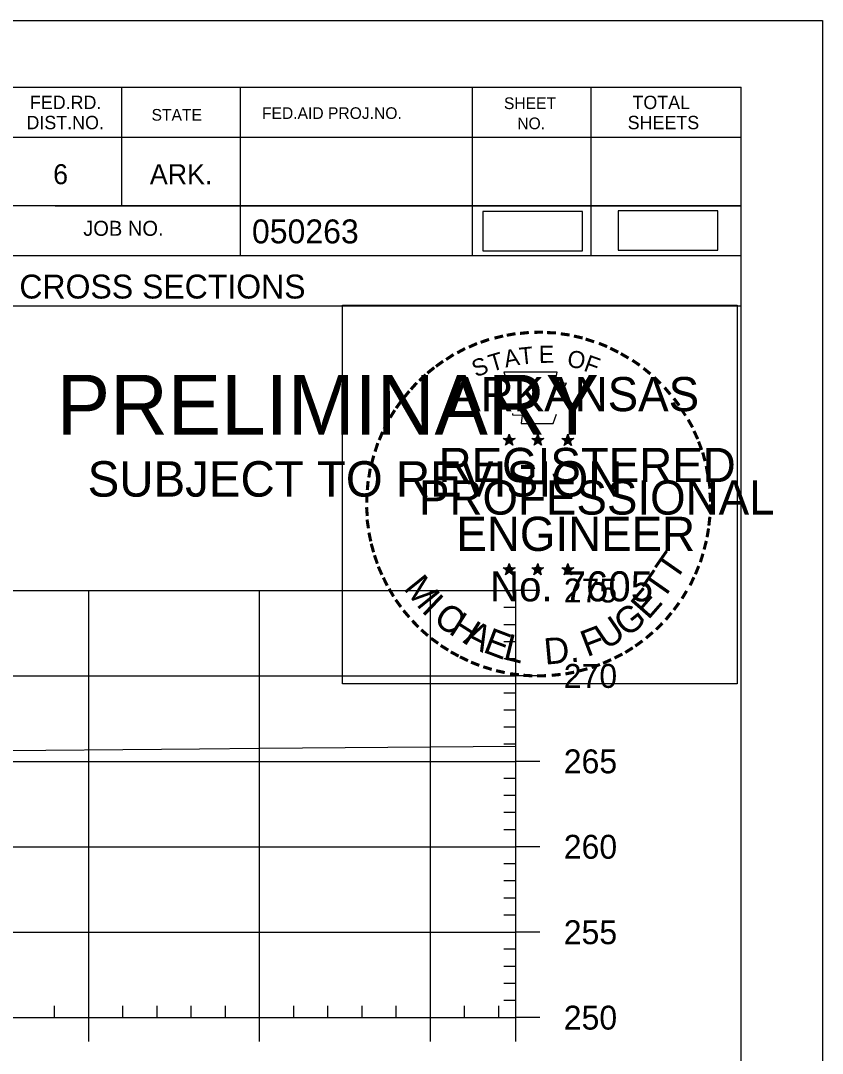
# Model space of a CAD drawing. Extents: x 1365647 to 1367999, y 387113 to 400173.
# Drawn here: x 1366010.1 to 1366057, y 394565.8 to 394626.2 of the extents above; entities that cross this region are included whole.
import ezdxf

# ---------------------------------------------------------------- set-up
doc = ezdxf.new("R2010")
doc.units = 0
for name, color, linetype in [('R_Axis', 7, 'Continuous'), ('R_Axis Annot', 7, 'Continuous'), ('R_Border', 7, 'Continuous'), ('R_Border PE', 7, 'Continuous'), ('R_Border Prem', 7, 'Continuous'), ('R_Detour', 7, 'Continuous'), ('R_Exist Surface', 7, 'Continuous'), ('R_Grid', 7, 'Continuous'), ('R_No Plot', 7, 'Continuous')]:
    doc.layers.add(name, color=color, linetype=linetype)

msp = doc.modelspace()

# ---------------------------------------------------------------- linework, layer by layer
at = {"layer": 'R_Axis'}
for p, q in [((1366039.095, 394567.871), (1366039.095, 394592.871)), ((1366040.495, 394592.871), (1366039.095, 394592.871)), ((1366039.095, 394591.871), (1366038.395, 394591.871)), ((1366039.095, 394590.871), (1366038.395, 394590.871)), ((1366039.095, 394589.871), (1366038.395, 394589.871)), ((1366039.095, 394588.871), (1366038.395, 394588.871)), ((1366040.495, 394587.871), (1366039.095, 394587.871)), ((1366039.095, 394586.871), (1366038.395, 394586.871)), ((1366039.095, 394585.871), (1366038.395, 394585.871)), ((1366039.095, 394584.871), (1366038.395, 394584.871)), ((1366039.095, 394583.871), (1366038.395, 394583.871)), ((1366040.495, 394582.871), (1366039.095, 394582.871)), ((1366039.095, 394581.871), (1366038.395, 394581.871)), ((1366039.095, 394580.871), (1366038.395, 394580.871)), ((1366039.095, 394579.871), (1366038.395, 394579.871)), ((1366039.095, 394578.871), (1366038.395, 394578.871)), ((1366040.495, 394577.871), (1366039.095, 394577.871)), ((1366039.095, 394576.871), (1366038.395, 394576.871)), ((1366039.095, 394575.871), (1366038.395, 394575.871)), ((1366039.095, 394574.871), (1366038.395, 394574.871)), ((1366039.095, 394573.871), (1366038.395, 394573.871)), ((1366040.495, 394572.871), (1366039.095, 394572.871)), ((1366039.095, 394571.871), (1366038.395, 394571.871)), ((1366039.095, 394570.871), (1366038.395, 394570.871)), ((1366039.095, 394569.871), (1366038.395, 394569.871)), ((1366012.095, 394567.871), (1366012.095, 394568.571)), ((1366016.095, 394567.871), (1366016.095, 394568.571)), ((1366018.095, 394567.871), (1366018.095, 394568.571)), ((1366020.095, 394567.871), (1366020.095, 394568.571)), ((1366022.095, 394567.871), (1366022.095, 394568.571)), ((1366026.095, 394567.871), (1366026.095, 394568.571)), ((1366028.095, 394567.871), (1366028.095, 394568.571)), ((1366030.095, 394567.871), (1366030.095, 394568.571)), ((1366032.095, 394567.871), (1366032.095, 394568.571)), ((1366036.095, 394567.871), (1366036.095, 394568.571)), ((1366038.095, 394567.871), (1366038.095, 394568.571)), ((1366039.095, 394568.871), (1366038.395, 394568.871)), ((1365749.095, 394567.871), (1366039.095, 394567.871)), ((1366014.095, 394566.471), (1366014.095, 394567.871)), ((1366024.095, 394566.471), (1366024.095, 394567.871)), ((1366034.095, 394566.471), (1366034.095, 394567.871)), ((1366039.095, 394566.471), (1366039.095, 394567.871)), ((1366040.495, 394567.871), (1366039.095, 394567.871))]:
    msp.add_line(p, q, dxfattribs=at)
at = {"layer": 'R_Border'}
for p, q in [((1365736.095, 394622.331), (1366052.275, 394622.331)), ((1366016.015, 394622.331), (1366016.015, 394615.391)), ((1366022.955, 394622.331), (1366022.955, 394612.451)), ((1366036.535, 394622.331), (1366036.535, 394612.451)), ((1366043.475, 394622.331), (1366043.475, 394612.451)), ((1366052.275, 394416.871), (1366052.275, 394622.331)), ((1366052.275, 394619.391), (1366009.175, 394619.391)), ((1366052.275, 394619.411), (1366052.275, 394619.411)), ((1366052.275, 394615.391), (1366009.175, 394615.391)), ((1366012.135, 394615.391), (1366052.275, 394615.391)), ((1366052.275, 394612.451), (1365970.015, 394612.451)), ((1366009.175, 394609.531), (1366052.275, 394609.531))]:
    msp.add_line(p, q, dxfattribs=at)
at = {"layer": 'R_Border PE'}
for p, q in [((1366038.356, 394601.777), (1366038.705, 394601.666)), ((1366038.356, 394601.777), (1366038.609, 394601.732)), ((1366038.356, 394601.777), (1366038.593, 394601.655)), ((1366038.705, 394602.031), (1366038.664, 394601.779)), ((1366038.705, 394601.666), (1366038.705, 394602.031)), ((1366038.705, 394602.031), (1366038.754, 394601.781)), ((1366039.052, 394601.777), (1366038.705, 394601.666)), ((1366039.052, 394601.777), (1366038.766, 394601.728)), ((1366039.052, 394601.777), (1366038.848, 394601.675)), ((1366040.026, 394601.777), (1366040.375, 394601.666)), ((1366040.026, 394601.777), (1366040.279, 394601.732)), ((1366040.026, 394601.777), (1366040.263, 394601.655)), ((1366040.375, 394602.031), (1366040.334, 394601.779)), ((1366040.375, 394601.666), (1366040.375, 394602.031)), ((1366040.375, 394602.031), (1366040.424, 394601.781)), ((1366040.722, 394601.777), (1366040.375, 394601.666)), ((1366040.722, 394601.777), (1366040.436, 394601.728)), ((1366040.722, 394601.777), (1366040.518, 394601.675)), ((1366041.79, 394601.765), (1366042.139, 394601.654)), ((1366041.79, 394601.765), (1366042.043, 394601.72)), ((1366041.79, 394601.765), (1366042.027, 394601.643)), ((1366042.139, 394602.019), (1366042.098, 394601.767)), ((1366042.139, 394601.654), (1366042.139, 394602.019)), ((1366042.139, 394602.019), (1366042.188, 394601.769)), ((1366042.486, 394601.765), (1366042.139, 394601.654)), ((1366042.486, 394601.765), (1366042.2, 394601.716)), ((1366042.486, 394601.765), (1366042.282, 394601.663)), ((1366038.489, 394601.369), (1366038.705, 394601.666)), ((1366038.489, 394601.369), (1366038.615, 394601.613)), ((1366038.489, 394601.369), (1366038.703, 394601.586)), ((1366038.918, 394601.369), (1366038.703, 394601.583)), ((1366038.918, 394601.369), (1366038.705, 394601.666)), ((1366038.918, 394601.369), (1366038.781, 394601.66)), ((1366040.159, 394601.369), (1366040.375, 394601.666)), ((1366040.159, 394601.369), (1366040.285, 394601.613)), ((1366040.159, 394601.369), (1366040.373, 394601.586)), ((1366040.588, 394601.369), (1366040.373, 394601.583)), ((1366040.588, 394601.369), (1366040.375, 394601.666)), ((1366040.588, 394601.369), (1366040.451, 394601.66)), ((1366041.923, 394601.357), (1366042.139, 394601.654)), ((1366041.923, 394601.357), (1366042.049, 394601.601)), ((1366041.923, 394601.357), (1366042.137, 394601.574)), ((1366042.352, 394601.357), (1366042.137, 394601.571)), ((1366042.352, 394601.357), (1366042.139, 394601.654)), ((1366042.352, 394601.357), (1366042.215, 394601.648)), ((1366038.701, 394594.458), (1366038.66, 394594.206)), ((1366038.701, 394594.093), (1366038.701, 394594.458)), ((1366038.701, 394594.458), (1366038.75, 394594.208)), ((1366040.37, 394594.458), (1366040.329, 394594.206)), ((1366040.37, 394594.093), (1366040.37, 394594.458)), ((1366040.37, 394594.458), (1366040.419, 394594.208)), ((1366042.137, 394594.448), (1366042.096, 394594.196)), ((1366042.137, 394594.083), (1366042.137, 394594.448)), ((1366042.137, 394594.448), (1366042.186, 394594.198)), ((1366038.352, 394594.204), (1366038.701, 394594.093)), ((1366038.352, 394594.204), (1366038.605, 394594.159)), ((1366038.352, 394594.204), (1366038.589, 394594.082)), ((1366038.485, 394593.796), (1366038.701, 394594.093)), ((1366038.485, 394593.796), (1366038.611, 394594.04)), ((1366038.485, 394593.796), (1366038.699, 394594.013)), ((1366038.914, 394593.796), (1366038.699, 394594.01)), ((1366039.048, 394594.204), (1366038.701, 394594.093)), ((1366038.914, 394593.796), (1366038.701, 394594.093)), ((1366039.048, 394594.204), (1366038.762, 394594.155)), ((1366038.914, 394593.796), (1366038.777, 394594.087)), ((1366039.048, 394594.204), (1366038.844, 394594.102)), ((1366040.021, 394594.204), (1366040.37, 394594.093)), ((1366040.021, 394594.204), (1366040.274, 394594.159)), ((1366040.021, 394594.204), (1366040.258, 394594.082)), ((1366040.154, 394593.796), (1366040.37, 394594.093)), ((1366040.154, 394593.796), (1366040.28, 394594.04)), ((1366040.154, 394593.796), (1366040.368, 394594.013)), ((1366040.583, 394593.796), (1366040.368, 394594.01)), ((1366040.717, 394594.204), (1366040.37, 394594.093)), ((1366040.583, 394593.796), (1366040.37, 394594.093)), ((1366040.717, 394594.204), (1366040.431, 394594.155)), ((1366040.583, 394593.796), (1366040.446, 394594.087)), ((1366040.717, 394594.204), (1366040.513, 394594.102)), ((1366041.788, 394594.194), (1366042.137, 394594.083)), ((1366041.788, 394594.194), (1366042.041, 394594.149)), ((1366041.788, 394594.194), (1366042.025, 394594.072)), ((1366041.921, 394593.786), (1366042.137, 394594.083)), ((1366041.921, 394593.786), (1366042.047, 394594.03)), ((1366041.921, 394593.786), (1366042.135, 394594.003)), ((1366042.35, 394593.786), (1366042.135, 394594)), ((1366042.484, 394594.194), (1366042.137, 394594.083)), ((1366042.35, 394593.786), (1366042.137, 394594.083)), ((1366042.484, 394594.194), (1366042.198, 394594.145)), ((1366042.35, 394593.786), (1366042.213, 394594.077)), ((1366042.484, 394594.194), (1366042.28, 394594.092))]:
    msp.add_line(p, q, dxfattribs=at)
for points in [[(1366038.397, 394605.655), (1366038.666, 394604.828)], [(1366041.908, 394604.733), (1366042.05, 394605.017), (1366041.365, 394604.993), (1366041.513, 394605.655), (1366038.397, 394605.655)], [(1366038.889, 394603.232), (1366038.889, 394603.145), (1366039.452, 394603.126), (1366039.398, 394602.653), (1366041.268, 394602.653), (1366041.469, 394603.189)], [(1366038.705, 394602.031), (1366038.918, 394601.369), (1366038.356, 394601.777), (1366039.052, 394601.777), (1366038.489, 394601.369), (1366038.705, 394602.031)], [(1366040.375, 394602.031), (1366040.588, 394601.369), (1366040.026, 394601.777), (1366040.722, 394601.777), (1366040.159, 394601.369), (1366040.375, 394602.031)], [(1366042.139, 394602.019), (1366042.352, 394601.357), (1366041.79, 394601.765), (1366042.486, 394601.765), (1366041.923, 394601.357), (1366042.139, 394602.019)], [(1366038.701, 394594.458), (1366038.914, 394593.796), (1366038.352, 394594.204), (1366039.048, 394594.204), (1366038.485, 394593.796), (1366038.701, 394594.458)], [(1366040.37, 394594.458), (1366040.583, 394593.796), (1366040.021, 394594.204), (1366040.717, 394594.204), (1366040.154, 394593.796), (1366040.37, 394594.458)], [(1366042.137, 394594.448), (1366042.35, 394593.786), (1366041.788, 394594.194), (1366042.484, 394594.194), (1366041.921, 394593.786), (1366042.137, 394594.448)]]:
    msp.add_lwpolyline(points, dxfattribs=at)
for centre, radius in [((1366038.704, 394601.666), 0.172), ((1366038.704, 394601.666), 0.145), ((1366038.704, 394601.666), 0.116), ((1366038.704, 394601.666), 0.0991), ((1366038.704, 394601.666), 0.0747), ((1366038.704, 394601.666), 0.0495), ((1366038.704, 394601.666), 0.0296), ((1366040.374, 394601.666), 0.172), ((1366040.374, 394601.666), 0.145), ((1366040.374, 394601.666), 0.116), ((1366040.374, 394601.666), 0.0991), ((1366040.374, 394601.666), 0.0747), ((1366040.374, 394601.666), 0.0495), ((1366040.374, 394601.666), 0.0296), ((1366042.138, 394601.654), 0.172), ((1366042.138, 394601.654), 0.145), ((1366042.138, 394601.654), 0.116), ((1366042.138, 394601.654), 0.0991), ((1366042.138, 394601.654), 0.0747), ((1366042.138, 394601.654), 0.0495), ((1366042.138, 394601.654), 0.0296), ((1366038.7, 394594.093), 0.172), ((1366038.7, 394594.093), 0.145), ((1366038.7, 394594.093), 0.116), ((1366038.7, 394594.093), 0.0991), ((1366038.7, 394594.093), 0.0747), ((1366038.7, 394594.093), 0.0495), ((1366038.7, 394594.093), 0.0296), ((1366040.369, 394594.093), 0.172), ((1366040.369, 394594.093), 0.145), ((1366040.369, 394594.093), 0.116), ((1366040.369, 394594.093), 0.0991), ((1366040.369, 394594.093), 0.0747), ((1366040.369, 394594.093), 0.0495), ((1366040.369, 394594.093), 0.0296), ((1366042.136, 394594.083), 0.172), ((1366042.136, 394594.083), 0.145), ((1366042.136, 394594.083), 0.116), ((1366042.136, 394594.083), 0.0991), ((1366042.136, 394594.083), 0.0747), ((1366042.136, 394594.083), 0.0495), ((1366042.136, 394594.083), 0.0296)]:
    msp.add_circle(centre, radius, dxfattribs=at)
at = {"layer": 'R_Detour'}
for points in [[(1366037.165, 394612.753), (1366042.998, 394612.753), (1366042.998, 394615.064), (1366037.165, 394615.064)], [(1366045.079, 394612.786), (1366050.912, 394612.786), (1366050.912, 394615.096), (1366045.079, 394615.096)]]:
    msp.add_lwpolyline(points, close=True, dxfattribs=at)
at = {"layer": 'R_Exist Surface'}
msp.add_lwpolyline([(1365962.557, 394582.809), (1365967.56, 394583.241), (1365967.883, 394583.27), (1365969.428, 394583.276), (1365991.237, 394583.349), (1366018.365, 394583.586), (1366020.57, 394583.606), (1366024.101, 394583.637), (1366039.095, 394583.765)], dxfattribs=at)
at = {"layer": 'R_Grid'}
for p, q in [((1365749.095, 394592.871), (1366039.095, 394592.871)), ((1366014.095, 394567.871), (1366014.095, 394592.871)), ((1366024.095, 394567.871), (1366024.095, 394592.871)), ((1366034.095, 394567.871), (1366034.095, 394592.871)), ((1366039.095, 394567.871), (1366039.095, 394592.871)), ((1365749.095, 394587.871), (1366039.095, 394587.871)), ((1365749.095, 394582.871), (1366039.095, 394582.871)), ((1365749.095, 394577.871), (1366039.095, 394577.871)), ((1365749.095, 394572.871), (1366039.095, 394572.871)), ((1365749.095, 394567.871), (1366039.095, 394567.871))]:
    msp.add_line(p, q, dxfattribs=at)
at = {"layer": 'R_No Plot'}
msp.add_line((1365723.694, 394626.225), (1366057.027, 394626.225), dxfattribs=at)
for points in [[(1365723.687, 394626.225), (1366057.027, 394626.225), (1366057.027, 394412.888), (1365723.687, 394412.888)], [(1366028.946, 394609.563), (1366052.044, 394609.563), (1366052.044, 394587.413), (1366028.946, 394587.413)]]:
    msp.add_lwpolyline(points, close=True, dxfattribs=at)

# ---------------------------------------------------------------- texts
at = {"layer": 'R_Axis Annot'}
for s, p in [('275', (1366041.895, 394592.171)), ('270', (1366041.895, 394587.171)), ('265', (1366041.895, 394582.171)), ('260', (1366041.895, 394577.171)), ('255', (1366041.895, 394572.171)), ('250', (1366041.895, 394567.171))]:
    msp.add_text(s, height=1.4, dxfattribs=at).set_placement(p)
at = {"layer": 'R_Border'}
for s, height, p in [('FED.RD.', 0.7819, (1366010.655, 394621.051)), ('SHEET', 0.684, (1366038.395, 394621.051)), ('TOTAL', 0.7819, (1366045.915, 394621.051)), ('STATE', 0.684, (1366017.775, 394620.371)), ('FED.AID PROJ.NO.', 0.684, (1366024.235, 394620.471)), ('DIST.NO.', 0.7819, (1366010.455, 394619.871)), ('NO.', 0.684, (1366039.175, 394619.871)), ('SHEETS', 0.7819, (1366045.635, 394619.871)), ('6', 1.172, (1366012.015, 394616.651)), ('ARK.', 1.1723, (1366017.675, 394616.651)), ('JOB NO.', 0.8792, (1366013.775, 394613.631)), ('050263', 1.4, (1366023.651, 394613.19)), ('CROSS SECTIONS', 1.4, (1366010.038, 394609.961))]:
    msp.add_text(s, height=height, rotation=360, dxfattribs=at).set_placement(p)
at = {"layer": 'R_Border PE'}
for s, height, rotation, p in [('-', 1.6, 13.63015, (1366037.895, 394607.023)), ('-', 1.6, 10.21935, (1366038.573, 394607.185)), ('-', 1.6, 5.89682, (1366039.302, 394607.295)), ('-', 1.6, 0.18623, (1366040.074, 394607.367)), ('-', 1.6, 357.74304, (1366040.797, 394607.354)), ('-', 1.6, 352.16172, (1366041.541, 394607.298)), ('-', 1.6, 347.20489, (1366042.26, 394607.184)), ('-', 1.6, 28.79182, (1366035.878, 394606.196)), ('-', 1.6, 24.30721, (1366036.511, 394606.513)), ('-', 1.6, 19.17608, (1366037.145, 394606.782)), ('T', 1, 6.02276, (1366039.341, 394606.081)), ('E', 1, 0.83234, (1366040.446, 394606.191)), ('-', 1.6, 342.3362, (1366042.895, 394607.029)), ('-', 1.6, 337.85509, (1366043.63, 394606.806)), ('-', 1.6, 334.12109, (1366044.261, 394606.535)), ('-', 1.6, 34.06357, (1366035.281, 394605.826)), ('T', 1, 16.4036, (1366037.666, 394605.664)), ('A', 1, 11.21318, (1366038.492, 394605.915)), ('O', 1, 350.4515, (1366042.05, 394605.981)), ('F', 1, 340.07066, (1366043.004, 394605.753)), ('-', 1.6, 329.64089, (1366044.84, 394606.252)), ('-', 1.6, 38.95066, (1366034.227, 394605.053)), ('-', 1.6, 36.23174, (1366034.703, 394605.431)), ('S', 1, 21.59401, (1366036.752, 394605.333)), ('-', 1.6, 325.86266, (1366045.483, 394605.891)), ('-', 1.6, 320.52971, (1366046.093, 394605.465)), ('-', 1.6, 42.96224, (1366033.794, 394604.636)), ('ARKANSAS', 2, 360, (1366035.25, 394603.367)), ('-', 1.6, 315.57859, (1366046.692, 394604.977)), ('-', 1.6, 48.42305, (1366033.346, 394604.158)), ('-', 1.6, 309.87973, (1366047.261, 394604.427)), ('-', 1.6, 50.61417, (1366032.943, 394603.672)), ('-', 1.6, 306.65218, (1366047.786, 394603.825)), ('-', 1.6, 54.23247, (1366032.53, 394603.105)), ('-', 1.4, 303.67529, (1366048.272, 394603.257)), ('-', 1.6, 58.07063, (1366032.205, 394602.578)), ('-', 1.6, 299.66835, (1366048.591, 394602.65)), ('-', 1.6, 62.87135, (1366031.892, 394601.964)), ('-', 1.6, 67.77427, (1366031.633, 394601.353)), ('DWB', 0.01, 360, (1366038.691, 394601.661)), ('DWB', 0.01, 360, (1366040.361, 394601.661)), ('-', 1.6, 294.66279, (1366048.915, 394602.038)), ('-', 1.6, 72.39447, (1366031.414, 394600.723)), ('REGISTERED', 2, 360, (1366034.572, 394599.218)), ('DWB', 0.01, 360, (1366042.125, 394601.649)), ('-', 1.6, 290.57283, (1366049.172, 394601.461)), ('-', 1.6, 75.46096, (1366031.217, 394600.009)), ('-', 1.6, 285.12326, (1366049.406, 394600.881)), ('-', 1.6, 81.20126, (1366031.085, 394599.296)), ('-', 1.6, 280.54934, (1366049.606, 394600.139)), ('-', 1.6, 85.18634, (1366031.009, 394598.605)), ('PROFESSIONAL', 2, 360, (1366033.424, 394597.314)), ('-', 1.6, 276.59616, (1366049.768, 394599.371)), ('-', 1.6, 89.06224, (1366030.984, 394597.904)), ('-', 1.6, 274.33011, (1366049.828, 394598.649)), ('-', 1.6, 94.19588, (1366031.019, 394597.179)), ('-', 1.6, 269.94067, (1366049.862, 394598.017)), ('-', 1.6, 98.94793, (1366031.091, 394596.512)), ('ENGINEER', 2, 360, (1366035.611, 394595.189)), ('-', 1.6, 263.5172, (1366049.843, 394597.351)), ('-', 1.6, 101.71495, (1366031.226, 394595.779)), ('-', 1.6, 260.99529, (1366049.772, 394596.697)), ('-', 1.6, 105.45785, (1366031.388, 394595.184)), ('-', 1.6, 255.7626, (1366049.662, 394596.019)), ('T', 1.54, 55.05496, (1366048.42, 394593.358)), ('-', 1.6, 252.86809, (1366049.481, 394595.299)), ('-', 1.6, 109.08742, (1366031.603, 394594.553)), ('-', 1.6, 114.06432, (1366031.857, 394593.957)), ('M', 1.54, 308.91747, (1366032.472, 394592.984)), ('No. 7605', 1.757, 360, (1366037.585, 394592.238)), ('DWB', 0.01, 360, (1366038.686, 394594.089)), ('DWB', 0.01, 360, (1366040.355, 394594.087)), ('DWB', 0.01, 360, (1366042.122, 394594.078)), ('T', 1.54, 55.05496, (1366047.689, 394592.238)), ('-', 1.6, 247.88866, (1366049.258, 394594.626)), ('-', 1.6, 115.72885, (1366032.162, 394593.339)), ('-', 1.6, 244.61971, (1366048.996, 394593.997)), ('-', 1.6, 120.44712, (1366032.519, 394592.753)), ('I', 1.54, 316.46364, (1366033.514, 394591.664)), ('E', 1.54, 48.73133, (1366046.843, 394591.111)), ('-', 1.6, 239.07125, (1366048.602, 394593.245)), ('-', 1.6, 125.89344, (1366032.922, 394592.192)), ('C', 1.54, 324.01974, (1366034.187, 394591.041)), ('G', 1.54, 38.21734, (1366045.59, 394590.091)), ('-', 1.6, 233.84524, (1366048.2, 394592.592)), ('-', 1.6, 130.71812, (1366033.384, 394591.64)), ('H', 1.54, 327.53419, (1366035.097, 394590.386)), ('-', 1.6, 231.25377, (1366047.77, 394592.026)), ('-', 1.6, 134.22381, (1366033.901, 394591.095)), ('A', 1.54, 332.55127, (1366035.951, 394589.849)), ('F', 1.54, 20.82016, (1366043.254, 394588.964)), ('U', 1.54, 34.40523, (1366044.391, 394589.358)), ('-', 1.6, 225.76533, (1366047.291, 394591.462)), ('-', 1.6, 138.93382, (1366034.426, 394590.631)), ('E', 1.54, 339.20679, (1366037.109, 394589.287)), ('L', 1.54, 346.2929, (1366038.301, 394588.863)), ('-', 1.6, 221.08509, (1366046.769, 394590.953)), ('-', 1.6, 144.64634, (1366034.982, 394590.225)), ('-', 1.6, 148.08978, (1366035.543, 394589.854)), ('D.', 1.54, 5.26016, (1366040.804, 394588.526)), ('-', 1.6, 212.24909, (1366045.686, 394590.094)), ('-', 1.6, 215.73633, (1366046.22, 394590.481)), ('-', 1.6, 151.57039, (1366036.122, 394589.529)), ('-', 1.6, 154.60019, (1366036.644, 394589.282)), ('-', 1.6, 207.35684, (1366045.128, 394589.748)), ('-', 1.6, 158.56121, (1366037.268, 394589.028)), ('-', 1.6, 162.79826, (1366037.955, 394588.815)), ('-', 1.6, 195.47429, (1366043.208, 394588.914)), ('-', 1.6, 200.71842, (1366043.885, 394589.156)), ('-', 1.6, 204.25161, (1366044.504, 394589.429)), ('-', 1.6, 167.55551, (1366038.67, 394588.651)), ('-', 1.6, 173.11546, (1366039.442, 394588.541)), ('-', 1.6, 176.51827, (1366040.19, 394588.488)), ('-', 1.6, 181.59176, (1366040.934, 394588.507)), ('-', 1.6, 185.81666, (1366041.743, 394588.583)), ('-', 1.6, 191.28576, (1366042.479, 394588.715))]:
    msp.add_text(s, height=height, rotation=rotation, dxfattribs=at).set_placement(p)
at = {"layer": 'R_Border Prem'}
for s, height, p in [('PRELIMINARY', 3.5, (1366012.226, 394601.994)), ('DWB', 0.01, (1366012.973, 394603.843)), ('SUBJECT TO REVISION', 2.07511, (1366014.035, 394598.365))]:
    msp.add_text(s, height=height, rotation=360, dxfattribs=at).set_placement(p)

doc.saveas('drawing.dxf')
